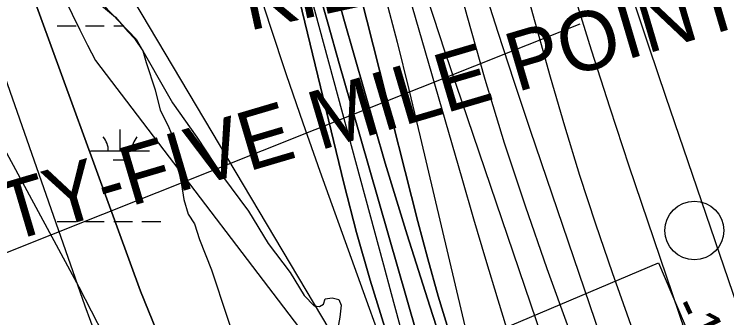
# Model space of a CAD drawing. Extents: x 3535183 to 3573198, y 534952 to 560562.
# Drawn here: x 3551637 to 3552847, y 547987 to 548503 of the extents above; entities that cross this region are included whole.
import ezdxf

# ---------------------------------------------------------------- set-up
doc = ezdxf.new("R2010")
doc.units = 0
for name, color, linetype in [('V-CHAN-NAID', 7, 'Continuous'), ('V-RIVR-EDGE', 7, 'Continuous'), ('V-RIVR-IDEN', 7, 'Continuous'), ('V-RIVR-MILE', 7, 'Continuous'), ('V-RIVR-RANG', 7, 'Continuous'), ('V-RRAP-RVMT', 7, 'Continuous'), ('V-SITE-VEGE', 7, 'Continuous'), ('V-TOPO-DPTH', 7, 'Continuous'), ('V-TOPO-MAJR', 7, 'Continuous'), ('V-TOPO-MINR', 7, 'Continuous'), ('V-TOPO-WATR', 7, 'Continuous'), ('V-WETL-SWMP', 7, 'Continuous')]:
    doc.layers.add(name, color=color, linetype=linetype)

msp = doc.modelspace()

# ---------------------------------------------------------------- linework, layer by layer
at = {"layer": 'V-RIVR-EDGE'}
for points in [[(3551775, 548533.2), (3551844.4, 548460.4), (3551906, 548352.2), (3551947.3, 548293.8), (3551990.9, 548227.7), (3552035.2, 548168.2), (3552068.7, 548112.8), (3552105.8, 548063.5), (3552129.7, 548024.4), (3552146.5, 548007)], [(3552146.5, 548007), (3552155.5, 548005.8), (3552162.7, 548010), (3552165.1, 548019), (3552177.1, 548020.7), (3552188.5, 548017.7), (3552192.7, 548008.1), (3552190.2, 547987.7), (3552183.5, 547949.9)]]:
    msp.add_lwpolyline(points, dxfattribs=at)
at = {"layer": 'V-RIVR-MILE'}
msp.add_circle((3552792.1, 548135.1), 50, dxfattribs=at)
at = {"layer": 'V-RIVR-RANG'}
msp.add_line((3551390.9, 548004.8), (3552598.2, 548486.7), dxfattribs=at)
at = {"layer": 'V-RRAP-RVMT'}
for points in [[(3552647.8, 546917.4), (3552573.6, 547036.2), (3552771.2, 547159.7), (3552707.9, 547261), (3552702.5, 547258.4), (3552641.1, 547384.2), (3552680, 547403.2), (3552630.5, 547513.8), (3552684.8, 547538.1), (3552648.5, 547619.6), (3552540.3, 547571.1), (3552486.7, 547690.6), (3552451.7, 547675.7), (3552403.8, 547788.8), (3552270.4, 547732.2), (3552215.8, 547861.2), (3552731.1, 548080.1)], [(3552731.1, 548080.1), (3552785.9, 547951.2), (3552770.9, 547944.9), (3552819, 547831.4), (3552816.7, 547830.4), (3552867.3, 547717.6), (3552855.7, 547712.4), (3552900, 547612.9), (3552895.9, 547611.1), (3552933.5, 547526.8), (3552935, 547527.6), (3552996.4, 547401.7), (3552964.2, 547386), (3553022.5, 547292.7), (3553005, 547281.8), (3553056.2, 547199.7), (3553060.4, 547202.6), (3553130.3, 547102.7), (3553135, 547106), (3553205.8, 547004.8)]]:
    msp.add_lwpolyline(points, dxfattribs=at)
at = {"layer": 'V-SITE-VEGE'}
for p, q in [((3551552.9, 548399), (3551746.8, 548039.1)), ((3551746.8, 548039.1), (3551929.1, 547690.8))]:
    msp.add_line(p, q, dxfattribs=at)
at = {"layer": 'V-TOPO-DPTH'}
for points in [[(3552140.3, 548701), (3552197.2, 548494.2), (3552231.8, 548371.8), (3552267.4, 548249.7), (3552304.7, 548128), (3552343, 548006.7), (3552410.6, 547797.5), (3552416.3, 547781.2), (3552422.4, 547765.1), (3552429.3, 547749.3), (3552436.6, 547733.7), (3552493.2, 547619.6), (3552530.6, 547547.8), (3552569.8, 547477.1), (3552611.6, 547408), (3552655.3, 547339.9), (3553006.9, 546814.6)], [(3553006.9, 546814.6), (3552655.3, 547339.9), (3552611.6, 547408), (3552569.8, 547477.1), (3552530.6, 547547.8), (3552493.2, 547619.6), (3552436.6, 547733.7), (3552429.3, 547749.3), (3552422.4, 547765.1), (3552416.3, 547781.2), (3552410.6, 547797.5), (3552343, 548006.7), (3552304.7, 548128), (3552267.4, 548249.7), (3552231.8, 548371.8), (3552197.2, 548494.2), (3552140.3, 548701)], [(3553780.3, 546095.5), (3553013.2, 546694), (3553000.9, 546704.6), (3552989.3, 546715.8), (3552978.7, 546728.1), (3552968.9, 546741), (3552811.7, 546968.9), (3552728.9, 547092.4), (3552648.3, 547217.3), (3552571.1, 547344.2), (3552496.2, 547472.6), (3552356.3, 547719.8), (3552353.1, 547725.7), (3552350.2, 547731.7), (3552347.6, 547737.8), (3552345.2, 547744.1), (3552293.5, 547890.4), (3552266.7, 547970.3), (3552241.5, 548050.7), (3552218.7, 548131.8), (3552197.6, 548213.4), (3552085.9, 548674.5)], [(3553780.3, 546095.5), (3553013.2, 546694), (3553000.9, 546704.6), (3552989.3, 546715.8), (3552978.7, 546728.1), (3552968.9, 546741), (3552811.7, 546968.9), (3552728.9, 547092.4), (3552648.3, 547217.3), (3552571.1, 547344.2), (3552496.2, 547472.6), (3552356.3, 547719.8), (3552353.1, 547725.7), (3552350.2, 547731.7), (3552347.6, 547737.8), (3552345.2, 547744.1), (3552293.5, 547890.4), (3552266.7, 547970.3), (3552241.5, 548050.7), (3552218.7, 548131.8), (3552197.6, 548213.4), (3552085.9, 548674.5)], [(3551760.1, 548660.7), (3552292.3, 547764.9), (3552302.7, 547739.7), (3552313.5, 547714.6), (3552324.9, 547689.9), (3552336.9, 547665.4), (3552365.1, 547609.5), (3552392.1, 547557.6), (3552420, 547506.2), (3552449.3, 547455.5), (3552479.4, 547405.3), (3552823, 546848.4)], [(3551760.1, 548660.7), (3552292.3, 547764.9), (3552302.7, 547739.7), (3552313.5, 547714.6), (3552324.9, 547689.9), (3552336.9, 547665.4), (3552365.1, 547609.5), (3552392.1, 547557.6), (3552420, 547506.2), (3552449.3, 547455.5), (3552479.4, 547405.3), (3552823, 546848.4)], [(3552192.3, 548665.3), (3552322.8, 548150.6), (3552339.6, 548086.9), (3552357.4, 548023.4), (3552376.6, 547960.4), (3552396.6, 547897.6), (3552433.1, 547787.5), (3552435.8, 547780.1), (3552438.8, 547772.8), (3552442.2, 547765.6), (3552445.9, 547758.6), (3552571.1, 547533.9), (3552639.2, 547415.7), (3552709.4, 547298.8), (3552783, 547183.9), (3552858.7, 547070.4), (3553037.2, 546811.1), (3553047.8, 546797.1), (3553059.2, 546783.8), (3553071.8, 546771.6), (3553085.2, 546760.1), (3553953.1, 546082.8)], [(3553953.1, 546082.8), (3553085.2, 546760.1), (3553071.8, 546771.6), (3553059.2, 546783.8), (3553047.8, 546797.1), (3553037.2, 546811.1), (3552858.7, 547070.4), (3552783, 547183.9), (3552709.4, 547298.8), (3552639.2, 547415.7), (3552571.1, 547533.9), (3552445.9, 547758.6), (3552442.2, 547765.6), (3552438.8, 547772.8), (3552435.8, 547780.1), (3552433.1, 547787.5), (3552396.6, 547897.6), (3552376.6, 547960.4), (3552357.4, 548023.4), (3552339.6, 548086.9), (3552322.8, 548150.6), (3552192.3, 548665.3)], [(3552846.9, 546598.9), (3552408.5, 547153.3), (3552350.3, 547227.1), (3552292.3, 547301), (3552234.6, 547375.1), (3552177, 547449.4), (3552080.7, 547574), (3552071.6, 547586.2), (3552063, 547598.7), (3552055, 547611.6), (3552047.3, 547624.7), (3551984.3, 547739.3), (3551947.1, 547810.7), (3551912.2, 547883.1), (3551851.5, 548032.1), (3551643.1, 548606)], [(3552151.6, 548552.3), (3552170.3, 548485.6), (3552189.2, 548419), (3552208.2, 548352.3), (3552368.9, 547791.6), (3552375.9, 547769.2), (3552383.5, 547747), (3552392.1, 547725.1), (3552401.4, 547703.6), (3552411.5, 547682.3), (3552422.2, 547661.4), (3552433.5, 547640.8), (3552445.3, 547620.4), (3552485.3, 547554.3), (3552517.4, 547501), (3552549.4, 547447.8), (3552581.4, 547394.4), (3552613.4, 547341.1), (3552781.4, 547060), (3552816, 547003.2)], [(3552816, 547003.2), (3552781.4, 547060), (3552613.4, 547341.1), (3552581.4, 547394.4), (3552549.4, 547447.8), (3552517.4, 547501), (3552485.3, 547554.3), (3552445.3, 547620.4), (3552433.5, 547640.8), (3552422.2, 547661.4), (3552411.5, 547682.3), (3552401.4, 547703.6), (3552392.1, 547725.1), (3552383.5, 547747), (3552375.9, 547769.2), (3552368.9, 547791.6), (3552208.2, 548352.3), (3552189.2, 548419), (3552170.3, 548485.6), (3552151.6, 548552.3)]]:
    msp.add_lwpolyline(points, dxfattribs=at)
at = {"layer": 'V-TOPO-MAJR'}
for points in [[(3552436.1, 548795.2), (3552547.2, 548396.6), (3552571.5, 548312.8), (3552596.9, 548229.3), (3552624, 548146.4), (3552652.3, 548063.8), (3552705.5, 547913.8), (3552708.2, 547906.6), (3552711.1, 547899.5), (3552714.4, 547892.6), (3552717.9, 547885.7), (3552849.3, 547640.1)], [(3552266.4, 548535.2), (3552287.3, 548455), (3552307.3, 548374.6), (3552326.7, 548294.1), (3552421.4, 547891.1), (3552424.8, 547876.8), (3552428.2, 547862.6), (3552431.6, 547848.3), (3552435.1, 547834.1), (3552438.6, 547819.6), (3552440.3, 547812.6), (3552442.2, 547805.7), (3552444.3, 547798.9), (3552446.5, 547792), (3552450.4, 547780.1), (3552451.1, 547778.5), (3552451.4, 547777.7), (3552451.9, 547776.9), (3552736.2, 547295.1), (3552788.1, 547209.1), (3552841.3, 547123.8), (3552896.1, 547039.6), (3552952.2, 546956.2)]]:
    msp.add_lwpolyline(points, dxfattribs=at)
at = {"layer": 'V-TOPO-MINR'}
for points in [[(3552333.5, 548766.7), (3552405.8, 548500.6), (3552436.6, 548392.1), (3552469.3, 548284.2), (3552504.6, 548177.2), (3552541.6, 548070.7), (3552613, 547873.7), (3552615.8, 547866.1), (3552618.8, 547858.7), (3552622.1, 547851.3), (3552625.4, 547844), (3552716.8, 547655), (3552752.7, 547581.2), (3552788.9, 547507.5), (3552825.4, 547433.9), (3552862.2, 547360.5)], [(3552256.5, 548711.4), (3552397.2, 548223.9), (3552417.3, 548154.9), (3552437.7, 548086.1), (3552458.5, 548017.3), (3552479.5, 547948.6), (3552515, 547833.8), (3552518.6, 547822.6), (3552522.5, 547811.5), (3552526.7, 547800.6), (3552531.1, 547789.7), (3552579, 547677.2), (3552608.4, 547610.6), (3552639.1, 547544.6), (3552671.6, 547479.5), (3552705.4, 547415), (3552713.7, 547399.7), (3552752.9, 547328.1), (3552792.5, 547256.9), (3552832.9, 547186), (3552873.7, 547115.4), (3552919.2, 547037.6), (3552943.7, 546996.9)], [(3552140.3, 548701), (3552197.2, 548494.2), (3552231.8, 548371.8), (3552267.4, 548249.7), (3552304.7, 548128), (3552343, 548006.7), (3552410.6, 547797.5), (3552416.3, 547781.2), (3552422.4, 547765.1), (3552429.3, 547749.3), (3552436.6, 547733.7), (3552493.2, 547619.6), (3552530.6, 547547.8), (3552569.8, 547477.1), (3552611.6, 547408), (3552655.3, 547339.9), (3553006.9, 546814.6)], [(3552085.9, 548674.5), (3552197.6, 548213.4), (3552218.7, 548131.8), (3552241.5, 548050.7), (3552266.7, 547970.3), (3552293.5, 547890.4), (3552345.2, 547744.1), (3552347.6, 547737.8), (3552350.2, 547731.7), (3552353.1, 547725.7), (3552356.3, 547719.8), (3552496.2, 547472.6), (3552571.1, 547344.2), (3552648.3, 547217.3), (3552728.9, 547092.4), (3552811.7, 546968.9), (3552968.9, 546741), (3552978.7, 546728.1), (3552989.3, 546715.8), (3553000.9, 546704.6), (3553013.2, 546694), (3553780.3, 546095.5)], [(3552192.3, 548665.3), (3552322.8, 548150.6), (3552339.6, 548086.9), (3552357.4, 548023.4), (3552376.6, 547960.4), (3552396.6, 547897.6), (3552433.1, 547787.5), (3552435.8, 547780.1), (3552438.8, 547772.8), (3552442.2, 547765.6), (3552445.9, 547758.6), (3552571.1, 547533.9), (3552639.2, 547415.7), (3552709.4, 547298.8), (3552783, 547183.9), (3552858.7, 547070.4), (3553037.2, 546811.1), (3553047.8, 546797.1), (3553059.2, 546783.8), (3553071.8, 546771.6), (3553085.2, 546760.1), (3553953.1, 546082.8)], [(3551643.1, 548606), (3551851.5, 548032.1), (3551912.2, 547883.1), (3551947.1, 547810.7), (3551984.3, 547739.3), (3552047.3, 547624.7), (3552055, 547611.6), (3552063, 547598.7), (3552071.6, 547586.2), (3552080.7, 547574), (3552177, 547449.4), (3552234.6, 547375.1), (3552292.3, 547301), (3552350.3, 547227.1), (3552408.5, 547153.3), (3552846.9, 546598.9)], [(3551551.1, 548596.2), (3551757.2, 548007.1), (3551786.4, 547929.1), (3551817.8, 547852), (3551852.5, 547776.4), (3551889.3, 547701.7), (3551949.8, 547585.5), (3551958.4, 547569.8), (3551967.5, 547554.4), (3551977.2, 547539.4), (3551987.4, 547524.6), (3552258.3, 547149.4), (3552335.6, 547046.9), (3552415.6, 546946.6)], [(3552045.2, 548565.1), (3552072, 548482.5), (3552099.3, 548400.1), (3552127.6, 548318), (3552156.5, 548236.1), (3552331, 547750), (3552335.4, 547738.4), (3552340.1, 547727), (3552345.3, 547715.8), (3552350.8, 547704.7), (3552436, 547541.5), (3552485.9, 547450), (3552538.1, 547359.8), (3552593.6, 547271.6), (3552651.3, 547184.7), (3552957.2, 546742.2), (3552969.8, 546725.6), (3552983.1, 546709.8), (3552997.8, 546695.2), (3553013.2, 546681.4), (3553402.5, 546361.9), (3553496.1, 546286.4)], [(3552151.6, 548552.3), (3552170.3, 548485.6), (3552189.2, 548419), (3552208.2, 548352.3), (3552368.9, 547791.6), (3552375.9, 547769.2), (3552383.5, 547747), (3552392.1, 547725.1), (3552401.4, 547703.6), (3552411.5, 547682.3), (3552422.2, 547661.4), (3552433.5, 547640.8), (3552445.3, 547620.4), (3552485.3, 547554.3), (3552517.4, 547501), (3552549.4, 547447.8), (3552581.4, 547394.4), (3552613.4, 547341.1), (3552781.4, 547060), (3552816, 547003.2)], [(3552330.1, 548555.6), (3552349, 548498), (3552368.1, 548440.5), (3552552.2, 547897.1), (3552562.9, 547866.7), (3552574.2, 547836.4), (3552586.1, 547806.4), (3552598.6, 547776.7), (3552603.7, 547765), (3552614.2, 547741.3), (3552624.9, 547717.7), (3552636, 547694.2), (3552647.4, 547670.9), (3552658.9, 547647.7), (3552670.4, 547624.4), (3552681.9, 547601.1), (3552693.3, 547577.8), (3552753.1, 547455.4), (3552795.1, 547371.2), (3552838.1, 547287.5), (3552882.6, 547204.6), (3552928, 547122.2), (3553064.1, 546880.2)], [(3552431.9, 548556.1), (3552458.3, 548472.4), (3552485.6, 548389), (3552513.4, 548305.7), (3552641.8, 547927.5), (3552650.6, 547902.3), (3552659.9, 547877.3), (3552669.7, 547852.5), (3552679.9, 547827.8), (3552690.7, 547803.4), (3552701.9, 547779.1), (3552713.7, 547755.2), (3552725.9, 547731.4), (3552727.9, 547727.6), (3552741.4, 547702), (3552754.9, 547676.4), (3552768.3, 547650.9), (3552781.8, 547625.3), (3552856.1, 547483.5), (3552907.2, 547387.3), (3552959.1, 547291.5), (3553012.1, 547196.4), (3553065.8, 547101.6), (3553149.1, 546956.7)], [(3552140, 548537.7), (3552264.5, 548076.6), (3552277.6, 548028.2), (3552290.6, 547979.7), (3552303.6, 547931.2), (3552316.6, 547882.6), (3552335.7, 547810.9), (3552339.3, 547798.3), (3552343, 547785.8), (3552347, 547773.3), (3552351.2, 547760.9), (3552359.2, 547738.2), (3552360, 547736.2), (3552361, 547734.4), (3552639.4, 547262.1), (3552695.2, 547169.7), (3552752.2, 547078.1), (3552811.2, 546987.8)], [(3552586.4, 548541.4), (3552616.8, 548442.3), (3552648.5, 548343.7), (3552681.1, 548245.3), (3552776.1, 547964.3), (3552781.7, 547949.3), (3552787.8, 547934.6), (3552794.8, 547920.2), (3552802.3, 547906.2), (3552899.3, 547736.9), (3552955.2, 547638), (3553010.4, 547538.8), (3553064.5, 547439), (3553117.9, 547338.8), (3553232.1, 547121.7), (3553237.9, 547110.6), (3553243.8, 547099.5), (3553249.6, 547088.4), (3553255.4, 547077.3), (3553261.3, 547066.3), (3553267.3, 547055.3), (3553273.6, 547044.5), (3553280.1, 547033.7), (3553290.6, 547016.5)], [(3551723.4, 548529), (3551736, 548502.6), (3551748.8, 548476.4), (3551762, 548450.3), (3551775.3, 548424.3), (3552201.5, 547864.4)], [(3552688.3, 548527.7), (3552715.4, 548445.4), (3552743.1, 548363.3), (3552864.7, 548007.2), (3552870.9, 547991.7), (3552878.1, 547976.7), (3552886.8, 547962.5), (3552896.5, 547948.9), (3553647.3, 547364.1)]]:
    msp.add_lwpolyline(points, dxfattribs=at)
at = {"layer": 'V-TOPO-WATR'}
msp.add_lwpolyline([(3551760.1, 548660.7), (3552292.3, 547764.9), (3552302.7, 547739.7), (3552313.5, 547714.6), (3552324.9, 547689.9), (3552336.9, 547665.4), (3552365.1, 547609.5), (3552392.1, 547557.6), (3552420, 547506.2), (3552449.3, 547455.5), (3552479.4, 547405.3), (3552823, 546848.4)], dxfattribs=at)
at = {"layer": 'V-WETL-SWMP'}
for p, q in [((3551764.4, 548535.6), (3551809.3, 548497.8)), ((3551809.3, 548497.8), (3551830.2, 548473.4)), ((3551710.3, 548483.2), (3551742.3, 548483.2)), ((3551758.3, 548483.2), (3551790.3, 548483.2)), ((3551806.3, 548483.2), (3551821.8, 548483.2)), ((3551830.2, 548473.4), (3551841.6, 548461.6)), ((3551841.6, 548461.6), (3551855.5, 548440.3)), ((3551855.5, 548440.3), (3551861.2, 548420.5)), ((3551861.2, 548420.5), (3551876.6, 548374.1)), ((3551876.6, 548374.1), (3551885.1, 548339.6)), ((3551885.1, 548339.6), (3551898.6, 548312.9)), ((3551898.6, 548312.9), (3551903.6, 548300.5)), ((3551817.1, 548270.6), (3551817.1, 548306.6)), ((3551903.6, 548300.5), (3551910.4, 548269.2)), ((3551767.1, 548270.6), (3551867.1, 548270.6)), ((3551910.4, 548269.2), (3551914.1, 548251.3)), ((3551805.1, 548255.2), (3551829.1, 548255.2)), ((3551914.1, 548251.3), (3551916.9, 548234.8)), ((3551916.9, 548234.8), (3551921.4, 548213.2)), ((3551921.4, 548213.2), (3551925.1, 548187.6)), ((3551925.1, 548187.6), (3551932.7, 548162.9)), ((3551932.7, 548162.9), (3551943.3, 548146.6)), ((3551710.3, 548150.5), (3551742.3, 548150.5)), ((3551758.3, 548150.5), (3551790.3, 548150.5)), ((3551806.3, 548150.5), (3551838.3, 548150.5)), ((3551854.3, 548150.5), (3551886.3, 548150.5)), ((3551943.3, 548146.6), (3551951.9, 548119.9)), ((3551951.9, 548119.9), (3551972.1, 548068.5)), ((3551972.1, 548068.5), (3551999, 547987.6)), ((3551999, 547987.6), (3552008.1, 547960.5))]:
    msp.add_line(p, q, dxfattribs=at)
for centre, start, end in [((3551761.9, 548271.1), 359.2282, 40.7718), ((3551872.4, 548271.1), 139.2282, 180.7718)]:
    msp.add_arc(centre, 35.2, start, end, dxfattribs=at)

# ---------------------------------------------------------------- texts
at = {"layer": 'V-CHAN-NAID'}
for s, rotation, p in [('THIRTY-FIVE MILE POINT "130" (130.0)', 16.483, (3551329.2, 548026.4)), ('ENTERGY WATERFORD ', 24.4427, (3552603, 547610.4)), ('STEAM PLANT (129.8) ', 24.4427, (3552654.5, 547472.2))]:
    msp.add_text(s, height=100, rotation=rotation, dxfattribs=at).set_placement(p)
at = {"layer": 'V-RIVR-IDEN'}
msp.add_text('KILLONA LANDING', height=100, rotation=12.2996, dxfattribs=at).set_placement((3552035.5, 548474.4))
at = {"layer": 'V-RIVR-RANG'}
msp.add_text('-118', height=67, rotation=295.0205, dxfattribs=at).set_placement((3552751, 548006.2))

doc.saveas('drawing.dxf')
